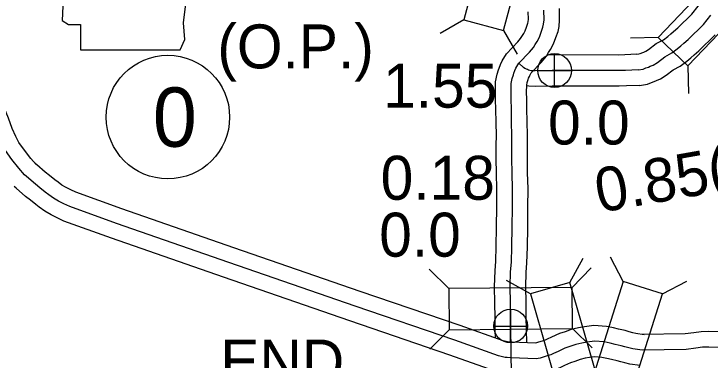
# Model space of a CAD drawing. Extents: x -83719 to 153526, y -11835 to 11446.
# Drawn here: x -2121.1 to -1897.8, y 1185.3 to 1296.2 of the extents above; entities that cross this region are included whole.
import ezdxf

# ---------------------------------------------------------------- set-up
doc = ezdxf.new("R2010")
doc.units = 0
for name, color, linetype in [('Level 10', 7, 'Continuous'), ('Level 15', 7, 'Continuous'), ('Level 20', 7, 'Continuous'), ('Level 21', 7, 'Continuous'), ('Level 25', 7, 'Continuous'), ('Level 26', 7, 'Continuous'), ('Level 27', 7, 'Continuous'), ('Level 58', 7, 'Continuous'), ('Level 59', 7, 'Continuous')]:
    doc.layers.add(name, color=color, linetype=linetype)

msp = doc.modelspace()

# ---------------------------------------------------------------- linework, layer by layer
at = {"layer": 'Level 10'}
for points in [[(-1921.34, 1283.33), (-1920.64, 1283.42), (-1920.24, 1283.6), (-1919.42, 1283.88), (-1919.05, 1284.04), (-1918.46, 1284.31), (-1917.56, 1284.86), (-1915.08, 1286.74), (-1912.8, 1287.97), (-1911.4, 1289.03), (-1910.41, 1289.83), (-1909.51, 1290.62), (-1908.21, 1291.77), (-1903.65, 1296.18), (-1901.69, 1298.71), (-1900.55, 1300.54), (-1898.9, 1302.86), (-1897.11, 1304.87)], [(-1955.18, 1277.35), (-1951.99, 1280.65), (-1950.32, 1282.69), (-1949.67, 1283.84), (-1949.02, 1284.83), (-1948.02, 1286.68), (-1947.26, 1288.65), (-1946.6, 1290.63), (-1946.25, 1292.24), (-1946.1, 1294.25), (-1946.16, 1297.97)], [(-1963.15, 1283.49), (-1959.47, 1287.3), (-1958.59, 1288.37), (-1958.21, 1289.05), (-1957.62, 1289.94), (-1957.13, 1290.86), (-1956.68, 1292.04), (-1956.26, 1293.28), (-1956.17, 1293.68), (-1956.11, 1294.55), (-1956.15, 1296.96)], [(-1920.45, 1273.36), (-1917.9, 1273.7), (-1916.57, 1274.29), (-1915.8, 1274.56), (-1915.05, 1274.88), (-1913.78, 1275.44), (-1911.91, 1276.6), (-1909.65, 1278.31), (-1907.37, 1279.54), (-1905.27, 1281.13), (-1903.96, 1282.18), (-1902.88, 1283.14), (-1901.42, 1284.43), (-1896.18, 1289.5)], [(-1966.68, 1192.39), (-1966.72, 1194.83), (-1966.79, 1198.95), (-1966.84, 1203.59), (-1966.99, 1208.88), (-1966.79, 1213.9), (-1966.58, 1216.99), (-1966.43, 1221.73), (-1966.33, 1227.93), (-1966.24, 1234.38), (-1966.2, 1240.05), (-1966.35, 1245.19), (-1966.43, 1249.79), (-1966.4, 1254.18), (-1966.38, 1257.24), (-1966.48, 1261.49), (-1966.55, 1265.72), (-1966.64, 1268.75), (-1966.68, 1271.14), (-1966.65, 1274.47), (-1966.15, 1276.9), (-1965.67, 1278.29), (-1965.52, 1278.82), (-1965.05, 1280.03), (-1964.56, 1281.17), (-1963.15, 1283.49)], [(-1921.34, 1283.33), (-1925.13, 1283.17), (-1927.18, 1283.07), (-1948.51, 1283.09), (-1950.07, 1283.06)], [(-1956.66, 1190.98), (-1956.73, 1194.99), (-1956.79, 1199.08), (-1956.84, 1203.78), (-1956.98, 1208.83), (-1956.81, 1213.36), (-1956.59, 1216.49), (-1956.43, 1221.5), (-1956.33, 1227.78), (-1956.24, 1234.28), (-1956.2, 1240.16), (-1956.35, 1245.42), (-1956.43, 1249.84), (-1956.4, 1254.12), (-1956.38, 1257.34), (-1956.49, 1261.69), (-1956.56, 1265.94), (-1956.64, 1268.97), (-1956.68, 1271.19), (-1956.66, 1273.41), (-1956.48, 1274.26), (-1956.13, 1275.28), (-1956.03, 1275.62), (-1955.8, 1276.23), (-1955.65, 1276.56), (-1955.18, 1277.35)], [(-1920.45, 1273.36), (-1924.68, 1273.18), (-1926.95, 1273.07), (-1948.43, 1273.09), (-1953.94, 1273), (-1955.99, 1273.07), (-1956.64, 1273.25)]]:
    msp.add_lwpolyline(points, dxfattribs=at)
at = {"layer": 'Level 15'}
for points in [[(-2113.97, 1247.95), (-2115.75, 1249.95), (-2117.78, 1252.6), (-2119.56, 1255.03), (-2120.5, 1256.98), (-2121.67, 1259.55), (-2122.83, 1262.79), (-2124.58, 1267.01), (-2125.81, 1271.12), (-2127.11, 1274.84), (-2127.88, 1276.73), (-2134.84, 1298.38), (-2141.85, 1319.74)], [(-1961.3, 1191.03), (-1962.54, 1191.1), (-1962.83, 1191.13), (-1964.22, 1191.47), (-1978.04, 1196.37), (-2010.1, 1207.34), (-2050.6, 1221.29), (-2086.55, 1233.77), (-2101.27, 1239.11), (-2102.93, 1239.9), (-2104.55, 1240.69), (-2105.73, 1241.35), (-2106.93, 1242.28), (-2108.02, 1243.11), (-2109.69, 1244.44), (-2111.11, 1245.53), (-2113.82, 1247.85), (-2114.33, 1248.32)], [(-1961.3, 1191.03), (-1962.54, 1191.1), (-1962.83, 1191.13), (-1964.22, 1191.47), (-1978.04, 1196.37), (-2010.1, 1207.34), (-2050.6, 1221.29), (-2086.55, 1233.77), (-2101.27, 1239.11), (-2102.93, 1239.9), (-2104.55, 1240.69), (-2105.73, 1241.35), (-2106.93, 1242.28), (-2108.02, 1243.11), (-2109.69, 1244.44), (-2111.11, 1245.53), (-2113.82, 1247.85), (-2114.33, 1248.32)], [(-1961.93, 1181.05), (-1963.22, 1181.13), (-1964.4, 1181.22), (-1967.09, 1181.88), (-1981.33, 1186.93), (-2013.34, 1197.88), (-2053.86, 1211.84), (-2089.89, 1224.35), (-2105.11, 1229.87), (-2107.27, 1230.88), (-2109.21, 1231.83), (-2111.26, 1232.99), (-2113.02, 1234.35), (-2114.16, 1235.22), (-2115.86, 1236.57), (-2117.41, 1237.77), (-2120.44, 1240.36), (-2121.08, 1240.94)], [(-1918.94, 1193.45), (-1921.65, 1193.79), (-1922.64, 1194.06), (-1923.73, 1194.34), (-1925.03, 1194.75), (-1927.18, 1195.22), (-1928.78, 1195.61), (-1931.07, 1196.08), (-1935.07, 1196.44), (-1938.09, 1196.01), (-1940, 1195.67), (-1942.4, 1195.07), (-1944.34, 1194.37), (-1946.18, 1193.84), (-1948.72, 1192.61), (-1950.07, 1192), (-1950.74, 1191.71), (-1951.68, 1191.39), (-1952.86, 1191), (-1953.53, 1190.79), (-1953.95, 1190.72), (-1961.4, 1191.03)], [(-1762.27, 1192.77), (-1764.63, 1193.35), (-1765.77, 1193.48), (-1766.68, 1193.56), (-1807.56, 1193.86), (-1828.5, 1193.99), (-1882.33, 1194.28), (-1898.3, 1194.51), (-1900.71, 1194.39), (-1903.05, 1194.04), (-1905.81, 1193.7), (-1919.65, 1193.49)], [(-1920.21, 1183.53), (-1923.57, 1183.96), (-1925.19, 1184.39), (-1926.5, 1184.73), (-1927.62, 1185.08), (-1929.41, 1185.48), (-1930.95, 1185.85), (-1932.54, 1186.17), (-1934.8, 1186.38), (-1936.5, 1186.13), (-1937.91, 1185.89), (-1939.49, 1185.49), (-1941.26, 1184.85), (-1942.59, 1184.47), (-1944.48, 1183.55), (-1946.04, 1182.85), (-1947.15, 1182.37), (-1948.47, 1181.92), (-1949.8, 1181.48), (-1951.18, 1181.05), (-1953.29, 1180.68), (-1961.82, 1181.04)]]:
    msp.add_lwpolyline(points, dxfattribs=at)
at = {"layer": 'Level 20'}
for p, q in [((-1976.85, 1294.36), (-1984.46, 1289.95)), ((-1964.09, 1290.96), (-1959.69, 1283.34)), ((-1914.51, 1288.67), (-1923.31, 1288.47)), ((-1904.96, 1279.56), (-1904.76, 1270.76)), ((-1942.8, 1210.22), (-1938.55, 1217.93)), ((-1925.72, 1210.49), (-1929.78, 1218.3)), ((-1942.08, 1208.6), (-1935.92, 1214.88)), ((-1981.68, 1208.24), (-1987.96, 1214.4)), ((-1955.48, 1206.56), (-1963.18, 1210.81)), ((-1913.14, 1206.51), (-1905.33, 1210.57)), ((-1981.56, 1195.04), (-1987.72, 1188.76)), ((-1941.96, 1195.4), (-1935.68, 1189.24))]:
    msp.add_line(p, q, dxfattribs=at)
for points in [[(-1964.09, 1290.96), (-1953.88, 1329.22), (-1966.64, 1332.62), (-1976.85, 1294.36)], [(-1887.18, 1317.33), (-1914.51, 1288.67), (-1904.96, 1279.56), (-1877.63, 1308.21)], [(-1925.07, 1168.76), (-1913.14, 1206.51), (-1925.72, 1210.49), (-1937.66, 1172.73)], [(-1981.56, 1195.04), (-1941.96, 1195.4), (-1942.08, 1208.6), (-1981.68, 1208.24)], [(-1931.8, 1172.18), (-1942.8, 1210.22), (-1955.48, 1206.56), (-1944.48, 1168.52)]]:
    msp.add_lwpolyline(points, close=True, dxfattribs=at)
at = {"layer": 'Level 21'}
msp.add_lwpolyline([(-2106.89, 1332.5), (-2104.6, 1317.28), (-2105.62, 1294.18), (-2103.59, 1292.91), (-2099.78, 1292.91), (-2099.78, 1284.79), (-2067.81, 1284.79), (-2066.28, 1288.09), (-2066.79, 1293.42), (-2066.03, 1299.51), (-2063.24, 1304.33), (-2061.46, 1307.89), (-2058.93, 1311.69), (-2057.4, 1315.75), (-2056.13, 1319.05), (-2053.85, 1321.84), (-2053.34, 1323.62), (-2054.36, 1324.89), (-2062.22, 1324.89), (-2060.45, 1328.44), (-2060.19, 1330.73), (-2061.25, 1332.48)], close=True, dxfattribs=at)
at = {"layer": 'Level 26'}
for p, q in [((-1947.7, 1272.68), (-1947.7, 1283.51)), ((-1953.11, 1278.1), (-1942.28, 1278.1)), ((-1961.81, 1190.79), (-1961.81, 1201.62)), ((-1967.22, 1196.21), (-1956.39, 1196.21))]:
    msp.add_line(p, q, dxfattribs=at)
for centre in [(-1947.7, 1278.1), (-1961.81, 1196.21)]:
    msp.add_circle(centre, 5.42, dxfattribs=at)
at = {"layer": 'Level 27'}
msp.add_circle((-2071.75, 1263.18), 19.8, dxfattribs=at)
at = {"layer": 'Level 59'}
for points in [[(-2117.7, 1244.63), (-2119.6, 1246.77), (-2121.78, 1249.6), (-2123.86, 1252.44), (-2125.03, 1254.85), (-2126.31, 1257.67), (-2127.49, 1260.99), (-2129.3, 1265.33), (-2130.56, 1269.58), (-2131.79, 1273.06), (-2132.58, 1275.02), (-2139.6, 1296.83), (-2146.78, 1318.74)], [(-1959.16, 1280.42), (-1955.73, 1283.98), (-1954.45, 1285.53), (-1953.94, 1286.44), (-1953.32, 1287.39), (-1952.58, 1288.77), (-1951.97, 1290.35), (-1951.43, 1291.96), (-1951.21, 1292.96), (-1951.1, 1294.4), (-1951.15, 1297.47)], [(-1920.89, 1278.34), (-1919.27, 1278.56), (-1918.41, 1278.94), (-1917.61, 1279.22), (-1917.05, 1279.46), (-1916.12, 1279.87), (-1914.74, 1280.73), (-1912.36, 1282.53), (-1910.08, 1283.76), (-1908.34, 1285.08), (-1907.18, 1286), (-1906.2, 1286.88), (-1904.81, 1288.1), (-1899.92, 1292.84), (-1897.59, 1295.84)], [(-1961.48, 1182.23), (-1961.59, 1186.34), (-1961.63, 1189.11), (-1961.73, 1194.91), (-1961.79, 1199.02), (-1961.84, 1203.69), (-1961.99, 1208.86), (-1961.8, 1213.63), (-1961.58, 1216.74), (-1961.43, 1221.61), (-1961.33, 1227.86), (-1961.24, 1234.33), (-1961.2, 1240.1), (-1961.35, 1245.31), (-1961.43, 1249.81), (-1961.4, 1254.15), (-1961.38, 1257.29), (-1961.49, 1261.59), (-1961.56, 1265.83), (-1961.64, 1268.86), (-1961.68, 1271.17), (-1961.65, 1273.94), (-1961.32, 1275.58), (-1960.9, 1276.78), (-1960.78, 1277.22), (-1960.43, 1278.13), (-1960.1, 1278.87), (-1959.16, 1280.42)], [(-1920.89, 1278.34), (-1924.91, 1278.17), (-1927.07, 1278.07), (-1948.47, 1278.09), (-1953.9, 1278), (-1955.23, 1278.04), (-1956.03, 1278.27), (-1956.44, 1278.43), (-1957.24, 1278.81), (-1957.71, 1279.11), (-1959.16, 1280.42)], [(-1961.61, 1186.04), (-1962.88, 1186.12), (-1963.61, 1186.17), (-1965.65, 1186.67), (-1979.68, 1191.65), (-2011.72, 1202.61), (-2052.23, 1216.56), (-2088.22, 1229.06), (-2103.19, 1234.49), (-2105.1, 1235.39), (-2106.88, 1236.26), (-2108.49, 1237.17), (-2109.98, 1238.31), (-2111.09, 1239.16), (-2112.78, 1240.5), (-2114.26, 1241.65), (-2117.13, 1244.1), (-2117.7, 1244.63)], [(-1919.57, 1188.49), (-1922.61, 1188.88), (-1923.91, 1189.22), (-1925.12, 1189.54), (-1926.32, 1189.92), (-1928.29, 1190.35), (-1929.86, 1190.73), (-1931.8, 1191.13), (-1934.94, 1191.41), (-1937.29, 1191.07), (-1938.95, 1190.78), (-1940.94, 1190.28), (-1942.8, 1189.61), (-1944.39, 1189.15), (-1946.6, 1188.08), (-1948.05, 1187.43), (-1948.95, 1187.04), (-1950.07, 1186.66), (-1951.33, 1186.24), (-1952.36, 1185.92), (-1953.62, 1185.7), (-1961.61, 1186.04)], [(-1763.45, 1187.91), (-1765.52, 1188.42), (-1766.29, 1188.51), (-1766.92, 1188.56), (-1807.59, 1188.86), (-1828.53, 1188.99), (-1882.38, 1189.28), (-1898.22, 1189.5), (-1900.22, 1189.41), (-1902.38, 1189.08), (-1905.47, 1188.71), (-1919.57, 1188.49)]]:
    msp.add_lwpolyline(points, dxfattribs=at)

# ---------------------------------------------------------------- texts
at = {"layer": 'Level 25'}
for s, p in [('0.0', (-1949.8, 1254.4)), ('0.0', (-2003.97, 1218.46)), ('END', (-2054.93, 1177.82))]:
    msp.add_text(s, height=14.08, dxfattribs=at).set_placement(p)
at = {"layer": 'Level 27'}
msp.add_text('0', height=19.01, dxfattribs=at).set_placement((-2076.59, 1253.68))
at = {"layer": 'Level 58'}
for s, p in [('(O.P.)', (-2055.89, 1278.8)), ('1.55', (-2002.71, 1266.2)), ('0.18', (-2003.5, 1236.7))]:
    msp.add_text(s, height=14.08, dxfattribs=at).set_placement(p)
msp.add_text('0.85(O.P.)', height=14.08, rotation=10, dxfattribs=at).set_placement((-1933.39, 1232.5))

doc.saveas('drawing.dxf')
